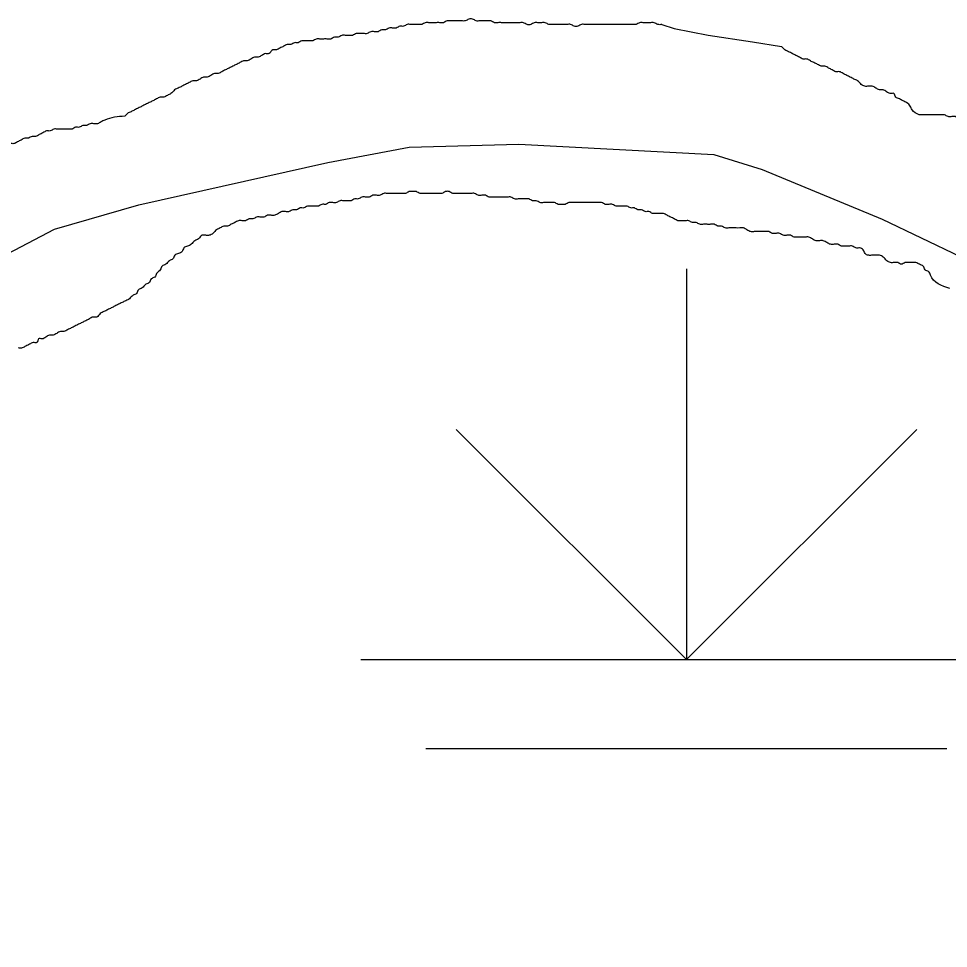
# Model space of a CAD drawing. Extents: x 813775 to 1157140, y 1757555 to 1979907.
# Drawn here: x 1019212 to 1020640, y 1872366 to 1873794 of the extents above; entities that cross this region are included whole.
import ezdxf

# ---------------------------------------------------------------- set-up
doc = ezdxf.new("R2010")
doc.units = 0
for name, color, linetype in [('Level 2', 7, 'Continuous'), ('Level 35', 7, 'Continuous'), ('Level 44', 7, 'Continuous')]:
    doc.layers.add(name, color=color, linetype=linetype)

msp = doc.modelspace()

# ---------------------------------------------------------------- linework, layer by layer
at = {"layer": 'Level 2'}
msp.add_lwpolyline([(1019051.8, 1873357.8), (1019266.8, 1873470.4), (1019396.5, 1873507.9), (1019686.6, 1873572.7), (1019811.7, 1873596.6), (1019980, 1873601.2), (1020279.7, 1873585.1), (1020353.5, 1873562), (1020537.9, 1873485.9), (1020657.8, 1873428.3), (1020830.7, 1873329.2), (1020939.1, 1873241.6), (1021008.2, 1873156.3), (1021054.3, 1873066.5), (1021105.1, 1872969.7), (1021165, 1872833.7), (1021178.8, 1872748.4), (1021220.3, 1872483.3), (1021224.5, 1872398.7), (1021227.8, 1872365.8)], dxfattribs=at)
at = {"layer": 'Level 35'}
msp.add_lwpolyline([(1020199.8, 1873784.9), (1020218.7, 1873778.9), (1020270.6, 1873768.4), (1020338.9, 1873758.4), (1020383.5, 1873751.1)], dxfattribs=at)
for points in [[(1020093, 1873784.9), (1020087.4, 1873784.9), (1020081.9, 1873784.9), (1020076.3, 1873784.9), (1020070.7, 1873782.1), (1020065.1, 1873782.1), (1020059.5, 1873784.9), (1020054, 1873784.9), (1020048.4, 1873784.9), (1020042.8, 1873784.9), (1020037.2, 1873784.9), (1020031.6, 1873784.9), (1020026.1, 1873784.9), (1020020.5, 1873787.6), (1020014.9, 1873787.6), (1020009.3, 1873787.6), (1020003.7, 1873787.6), (1019998.2, 1873784.9), (1019992.6, 1873784.9), (1019987, 1873787.6), (1019981.4, 1873787.6), (1019975.9, 1873787.6), (1019970.3, 1873787.6), (1019964.7, 1873787.6), (1019959.1, 1873787.6), (1019953.5, 1873787.6), (1019948, 1873787.6), (1019942.4, 1873787.6), (1019936.8, 1873790.4), (1019931.2, 1873790.4), (1019925.6, 1873790.4), (1019920.1, 1873790.4), (1019914.5, 1873790.4), (1019908.9, 1873793.2), (1019903.3, 1873793.2), (1019897.7, 1873790.4), (1019892.2, 1873790.4), (1019886.6, 1873790.4), (1019881, 1873790.4), (1019875.4, 1873790.4), (1019869.8, 1873790.4), (1019864.3, 1873787.6), (1019858.7, 1873787.6), (1019853.1, 1873787.6), (1019847.5, 1873787.6), (1019842, 1873787.6), (1019836.4, 1873787.6), (1019830.8, 1873784.9), (1019825.2, 1873784.9), (1019819.6, 1873784.9), (1019814.1, 1873784.9), (1019808.5, 1873784.9), (1019802.9, 1873782.1), (1019797.3, 1873782.1), (1019791.7, 1873779.3), (1019786.2, 1873779.3), (1019780.6, 1873779.3), (1019775, 1873776.5), (1019769.4, 1873776.5), (1019763.8, 1873773.7), (1019758.3, 1873773.7), (1019752.7, 1873773.7), (1019747.1, 1873770.9), (1019741.5, 1873770.9), (1019736, 1873770.9), (1019730.4, 1873770.9), (1019724.8, 1873768.1), (1019719.2, 1873768.1), (1019713.6, 1873768.1), (1019708.1, 1873768.1), (1019702.5, 1873765.3), (1019696.9, 1873765.3), (1019691.3, 1873762.5), (1019685.7, 1873762.5), (1019680.2, 1873762.5), (1019674.6, 1873762.5), (1019669, 1873762.5), (1019663.4, 1873759.7), (1019657.8, 1873759.7), (1019652.3, 1873759.7), (1019646.7, 1873759.7), (1019641.1, 1873756.9), (1019635.5, 1873756.9), (1019629.9, 1873754.2), (1019624.4, 1873754.2), (1019618.8, 1873751.4), (1019613.2, 1873748.6), (1019607.6, 1873745.8), (1019602.1, 1873745.8), (1019596.5, 1873740.2), (1019590.9, 1873740.2)], [(1020199.8, 1873784.9), (1020193.4, 1873784.9), (1020187.9, 1873787.6), (1020182.3, 1873787.6), (1020176.7, 1873787.6), (1020171.1, 1873787.6), (1020165.5, 1873787.6), (1020160, 1873784.9), (1020154.4, 1873784.9), (1020148.8, 1873784.9), (1020143.2, 1873784.9), (1020137.6, 1873784.9), (1020132.1, 1873784.9), (1020126.5, 1873784.9), (1020120.9, 1873784.9), (1020115.3, 1873784.9), (1020109.8, 1873784.9), (1020104.2, 1873784.9), (1020098.6, 1873784.9), (1020093, 1873784.9)], [(1019590.9, 1873740.2), (1019585.3, 1873737.4), (1019579.7, 1873734.6), (1019574.2, 1873734.6), (1019568.6, 1873731.8), (1019563, 1873729), (1019557.4, 1873729), (1019551.8, 1873726.2), (1019546.3, 1873723.5), (1019540.7, 1873720.7), (1019535.1, 1873717.9), (1019529.5, 1873715.1), (1019523.9, 1873712.3), (1019518.4, 1873709.5), (1019512.8, 1873709.5), (1019507.2, 1873706.7), (1019501.6, 1873703.9), (1019496, 1873703.9), (1019490.5, 1873701.1), (1019484.9, 1873698.3), (1019479.3, 1873698.3), (1019473.7, 1873695.5), (1019468.2, 1873692.8), (1019462.6, 1873690), (1019457, 1873687.2), (1019451.4, 1873684.4), (1019445.8, 1873678.8), (1019440.3, 1873676), (1019434.7, 1873673.2), (1019429.1, 1873673.2), (1019423.5, 1873670.4), (1019417.9, 1873667.6), (1019412.4, 1873664.8), (1019406.8, 1873662.1), (1019401.2, 1873659.3), (1019395.6, 1873656.5), (1019390, 1873653.7), (1019384.5, 1873650.9), (1019378.9, 1873648.1), (1019375, 1873644.1)], [(1020594.6, 1873646.1), (1020584, 1873653.7), (1020581.2, 1873659.3), (1020575.6, 1873664.8), (1020570, 1873667.6), (1020564.5, 1873670.4), (1020558.9, 1873673.2), (1020556.1, 1873678.8), (1020550.5, 1873678.8), (1020544.9, 1873681.6), (1020539.3, 1873684.4), (1020533.8, 1873684.4), (1020528.2, 1873687.2), (1020522.6, 1873690), (1020517, 1873690), (1020511.4, 1873690), (1020505.9, 1873692.8), (1020500.3, 1873698.3), (1020494.7, 1873701.1), (1020489.1, 1873703.9), (1020483.6, 1873706.7), (1020478, 1873709.5), (1020472.4, 1873712.3), (1020466.8, 1873712.3), (1020461.2, 1873715.1), (1020455.7, 1873717.9), (1020450.1, 1873720.7), (1020444.5, 1873720.7), (1020438.9, 1873723.5), (1020433.3, 1873726.2), (1020427.8, 1873729), (1020422.2, 1873731.8), (1020416.6, 1873731.8), (1020411, 1873734.6), (1020405.4, 1873737.4), (1020399.9, 1873740.2), (1020394.3, 1873743), (1020388.7, 1873745.8), (1020383.5, 1873751.1)], [(1019375, 1873644.1), (1019344, 1873638.1), (1019338.4, 1873635.3), (1019332.8, 1873632.5), (1019327.3, 1873632.5), (1019321.7, 1873632.5), (1019316.1, 1873629.7), (1019310.5, 1873629.7), (1019305, 1873626.9), (1019299.4, 1873626.9), (1019293.8, 1873624.1), (1019288.2, 1873624.1), (1019282.6, 1873624.1), (1019277.1, 1873624.1), (1019271.5, 1873624.1), (1019265.9, 1873624.1), (1019260.3, 1873621.3), (1019254.7, 1873621.3), (1019249.2, 1873618.5), (1019243.6, 1873615.7), (1019238, 1873612.9), (1019232.4, 1873612.9), (1019226.8, 1873610.2), (1019221.3, 1873610.2), (1019215.7, 1873607.4), (1019210.1, 1873604.6), (1019204.5, 1873601.8), (1019198.9, 1873601.8), (1019193.4, 1873599), (1019187.8, 1873596.2), (1019182.2, 1873593.4), (1019176.6, 1873587.8), (1019171.1, 1873585), (1019165.5, 1873582.2), (1019159.9, 1873579.5), (1019154.3, 1873579.5), (1019148.7, 1873573.9), (1019143.2, 1873571.1), (1019137.6, 1873568.3), (1019132, 1873565.5), (1019126.4, 1873562.7), (1019120.8, 1873559.9), (1019115.3, 1873557.1), (1019109.7, 1873551.5), (1019104.1, 1873548.8), (1019098.5, 1873546), (1019092.9, 1873543.2), (1019087.4, 1873540.4), (1019081.8, 1873537.6), (1019079, 1873532), (1019073.4, 1873529.2), (1019067.8, 1873526.4), (1019062.3, 1873520.8), (1019056.7, 1873518.1), (1019051.1, 1873512.5), (1019045.5, 1873509.7), (1019039.9, 1873506.9), (1019034.4, 1873501.3), (1019028.8, 1873498.5), (1019023.2, 1873495.7), (1019017.6, 1873492.9), (1019012, 1873487.4), (1019006.5, 1873484.6), (1019000.9, 1873479), (1018995.3, 1873476.2), (1018989.7, 1873473.4), (1018984.2, 1873470.6), (1018978.6, 1873465), (1018973, 1873462.2), (1018967.4, 1873459.4), (1018961.8, 1873453.9), (1018956.3, 1873451.1), (1018950.7, 1873448.3), (1018945.1, 1873445.5), (1018939.5, 1873439.9), (1018933.9, 1873434.3), (1018928.4, 1873431.5), (1018922.8, 1873428.7), (1018920, 1873423.2), (1018914.4, 1873420.4), (1018908.8, 1873417.6), (1018903.3, 1873412), (1018897.7, 1873409.2), (1018892.1, 1873406.4), (1018889.3, 1873400.8), (1018883.7, 1873398), (1018878.1, 1873395.3), (1018875.4, 1873389.7), (1018869.8, 1873386.9), (1018864.2, 1873381.3), (1018861.4, 1873375.7)], [(1020795.4, 1873643.4), (1020789.9, 1873643.4), (1020784.3, 1873640.6), (1020778.7, 1873640.6), (1020773.1, 1873637.8), (1020767.5, 1873637.8), (1020762, 1873637.8), (1020756.4, 1873635), (1020750.8, 1873635), (1020745.2, 1873632.2), (1020739.6, 1873632.2), (1020734.1, 1873632.2), (1020728.5, 1873632.2), (1020722.9, 1873629.4), (1020717.3, 1873629.4), (1020711.7, 1873632.2), (1020706.2, 1873632.2), (1020700.6, 1873632.2), (1020695, 1873635), (1020689.4, 1873635), (1020683.8, 1873635), (1020678.3, 1873637.8), (1020672.7, 1873637.8), (1020667.1, 1873637.8), (1020661.5, 1873640.6), (1020656, 1873640.6), (1020650.4, 1873643.4), (1020644.8, 1873643.4), (1020639.2, 1873643.4), (1020633.6, 1873646.1), (1020628.1, 1873646.1), (1020622.5, 1873646.1), (1020616.9, 1873646.1), (1020611.3, 1873646.1), (1020605.7, 1873646.1), (1020600.2, 1873646.1), (1020594.6, 1873646.1)], [(1020124, 1873508.6), (1020118.4, 1873508.6), (1020112.8, 1873508.6), (1020107.2, 1873511.3), (1020101.7, 1873511.3), (1020096.1, 1873511.3), (1020090.5, 1873511.3), (1020084.9, 1873511.3), (1020079.3, 1873511.3), (1020073.8, 1873511.3), (1020068.2, 1873511.3), (1020062.6, 1873511.3), (1020057, 1873511.3), (1020051.4, 1873508.6), (1020045.9, 1873508.6), (1020040.3, 1873508.6), (1020034.7, 1873511.3), (1020029.1, 1873511.3), (1020023.6, 1873511.3), (1020018, 1873511.3), (1020012.4, 1873511.3), (1020006.8, 1873514.1), (1020001.2, 1873514.1), (1019995.7, 1873516.9), (1019990.1, 1873516.9), (1019984.5, 1873516.9), (1019978.9, 1873516.9), (1019973.3, 1873516.9), (1019967.8, 1873519.7), (1019962.2, 1873519.7), (1019956.6, 1873519.7), (1019951, 1873519.7), (1019945.4, 1873519.7), (1019939.9, 1873519.7), (1019934.3, 1873519.7), (1019928.7, 1873522.5), (1019923.1, 1873522.5), (1019917.5, 1873522.5), (1019912, 1873525.3), (1019906.4, 1873525.3), (1019900.8, 1873525.3), (1019895.2, 1873525.3), (1019889.7, 1873525.3), (1019884.1, 1873525.3), (1019878.5, 1873525.3), (1019872.9, 1873528.1), (1019867.3, 1873528.1), (1019861.8, 1873525.3), (1019856.2, 1873525.3), (1019850.6, 1873525.3), (1019845, 1873525.3), (1019839.4, 1873525.3), (1019833.9, 1873525.3), (1019828.3, 1873525.3), (1019822.7, 1873528.1), (1019817.1, 1873528.1), (1019811.5, 1873528.1), (1019806, 1873525.3), (1019800.4, 1873525.3), (1019794.8, 1873525.3), (1019789.2, 1873525.3), (1019783.6, 1873525.3), (1019778.1, 1873525.3), (1019772.5, 1873525.3), (1019766.9, 1873522.5), (1019761.3, 1873522.5), (1019755.8, 1873522.5), (1019750.2, 1873519.7), (1019744.6, 1873519.7), (1019739, 1873519.7), (1019733.4, 1873516.9), (1019727.9, 1873516.9), (1019722.3, 1873514.1), (1019716.7, 1873514.1), (1019711.1, 1873514.1), (1019705.5, 1873514.1), (1019700, 1873511.3), (1019694.4, 1873511.3), (1019688.8, 1873511.3), (1019683.2, 1873508.6), (1019677.6, 1873508.6), (1019672.1, 1873505.8), (1019666.5, 1873505.8), (1019660.9, 1873505.8), (1019655.3, 1873505.8), (1019649.8, 1873503), (1019644.2, 1873503), (1019638.6, 1873500.2), (1019633, 1873500.2), (1019627.4, 1873497.4), (1019621.9, 1873497.4)], [(1019621.9, 1873497.4), (1019616.3, 1873497.4), (1019610.7, 1873494.6), (1019605.1, 1873491.8), (1019599.5, 1873491.8), (1019594, 1873491.8), (1019588.4, 1873489), (1019582.8, 1873489), (1019577.2, 1873489), (1019571.6, 1873486.2), (1019566.1, 1873486.2), (1019560.5, 1873483.4), (1019554.9, 1873483.4), (1019549.3, 1873483.4), (1019543.7, 1873480.6), (1019538.2, 1873477.9), (1019532.6, 1873475.1), (1019527, 1873475.1), (1019521.4, 1873472.3), (1019515.9, 1873469.5), (1019510.3, 1873463.9), (1019504.7, 1873461.1), (1019499.1, 1873461.1), (1019493.5, 1873461.1), (1019488, 1873455.5), (1019482.4, 1873452.7), (1019476.8, 1873447.2), (1019471.2, 1873444.4), (1019465.6, 1873441.6), (1019462.8, 1873436), (1019457.3, 1873433.2), (1019451.7, 1873430.4), (1019448.9, 1873424.8), (1019443.3, 1873422), (1019437.7, 1873416.5), (1019432.2, 1873413.7), (1019429.4, 1873408.1), (1019423.8, 1873402.5), (1019421, 1873396.9), (1019415.4, 1873394.1), (1019412.6, 1873388.5), (1019407.1, 1873385.8), (1019401.5, 1873380.2), (1019395.9, 1873377.4), (1019393.1, 1873371.8), (1019387.5, 1873369), (1019382, 1873363.4), (1019376.4, 1873360.6), (1019370.8, 1873357.8), (1019365.2, 1873355.1), (1019359.6, 1873352.3), (1019354.1, 1873349.5), (1019348.5, 1873346.7), (1019342.9, 1873343.9), (1019337.3, 1873341.1), (1019331.7, 1873335.5), (1019326.2, 1873335.5), (1019320.6, 1873332.7), (1019315, 1873329.9), (1019309.4, 1873327.1), (1019303.8, 1873324.4), (1019298.3, 1873321.6), (1019292.7, 1873318.8), (1019287.1, 1873316), (1019281.5, 1873313.2), (1019275.9, 1873313.2), (1019270.4, 1873310.4), (1019264.8, 1873307.6), (1019259.2, 1873307.6), (1019253.6, 1873304.8), (1019248.1, 1873302), (1019242.5, 1873302), (1019239.7, 1873296.4), (1019234.1, 1873296.4), (1019228.5, 1873293.7), (1019222.9, 1873290.9), (1019217.4, 1873288.1), (1019211.8, 1873288.1)], [(1020642, 1873379.1), (1020612.2, 1873399.7), (1020609.4, 1873405.3), (1020603.8, 1873408.1), (1020601, 1873413.7), (1020595.4, 1873416.5), (1020589.8, 1873419.2), (1020584.3, 1873419.2), (1020578.7, 1873419.2), (1020573.1, 1873419.2), (1020567.5, 1873416.5), (1020561.9, 1873419.2), (1020556.4, 1873419.2), (1020550.8, 1873419.2), (1020545.2, 1873422), (1020539.6, 1873427.6), (1020534, 1873430.4), (1020528.5, 1873430.4), (1020522.9, 1873430.4), (1020517.3, 1873430.4), (1020511.7, 1873433.2), (1020508.9, 1873438.8), (1020503.4, 1873441.6), (1020497.8, 1873441.6), (1020492.2, 1873444.4), (1020486.6, 1873444.4), (1020481, 1873444.4), (1020475.5, 1873444.4), (1020469.9, 1873447.2), (1020464.3, 1873447.2), (1020458.7, 1873447.2), (1020453.1, 1873449.9), (1020447.6, 1873452.7), (1020442, 1873452.7), (1020436.4, 1873452.7), (1020430.8, 1873455.5), (1020425.2, 1873458.3), (1020419.7, 1873458.3), (1020414.1, 1873458.3), (1020408.5, 1873458.3), (1020402.9, 1873458.3), (1020397.4, 1873461.1), (1020391.8, 1873461.1), (1020386.2, 1873461.1), (1020380.6, 1873463.9), (1020375, 1873463.9), (1020369.5, 1873463.9), (1020363.9, 1873466.7), (1020358.3, 1873466.7), (1020352.7, 1873466.7), (1020347.1, 1873466.7), (1020341.6, 1873466.7), (1020336, 1873466.7), (1020330.4, 1873469.5), (1020324.8, 1873472.3), (1020319.2, 1873472.3), (1020313.7, 1873472.3), (1020308.1, 1873472.3), (1020302.5, 1873472.3), (1020296.9, 1873472.3), (1020291.4, 1873475.1), (1020285.8, 1873475.1), (1020280.2, 1873477.9), (1020274.6, 1873477.9), (1020269, 1873477.9), (1020263.5, 1873477.9), (1020257.9, 1873477.9), (1020252.3, 1873480.6), (1020246.7, 1873480.6), (1020241.1, 1873483.4), (1020235.6, 1873483.4), (1020230, 1873483.4), (1020224.4, 1873483.4), (1020218.8, 1873486.2), (1020213.2, 1873489), (1020207.7, 1873491.8), (1020202.1, 1873494.6), (1020196.5, 1873494.6), (1020190.9, 1873494.6), (1020185.3, 1873494.6), (1020179.8, 1873497.4), (1020174.2, 1873497.4), (1020168.6, 1873500.2), (1020163, 1873500.2), (1020157.5, 1873503), (1020151.9, 1873503), (1020146.3, 1873505.8), (1020140.7, 1873505.8), (1020135.1, 1873505.8), (1020129.6, 1873505.8), (1020124, 1873508.6)]]:
    msp.add_spline(points, degree=3, dxfattribs=at)
at = {"layer": 'Level 44'}
for p, q in [((1020237.4, 1873409.3), (1020237.4, 1872809.3)), ((1020237.4, 1872809.3), (1019883.9, 1873162.8)), ((1020237.4, 1872809.3), (1020591, 1873162.8)), ((1019737.4, 1872809.3), (1020737.4, 1872809.3)), ((1019837.4, 1872672.9), (1020637.4, 1872672.9))]:
    msp.add_line(p, q, dxfattribs=at)

doc.saveas('drawing.dxf')
